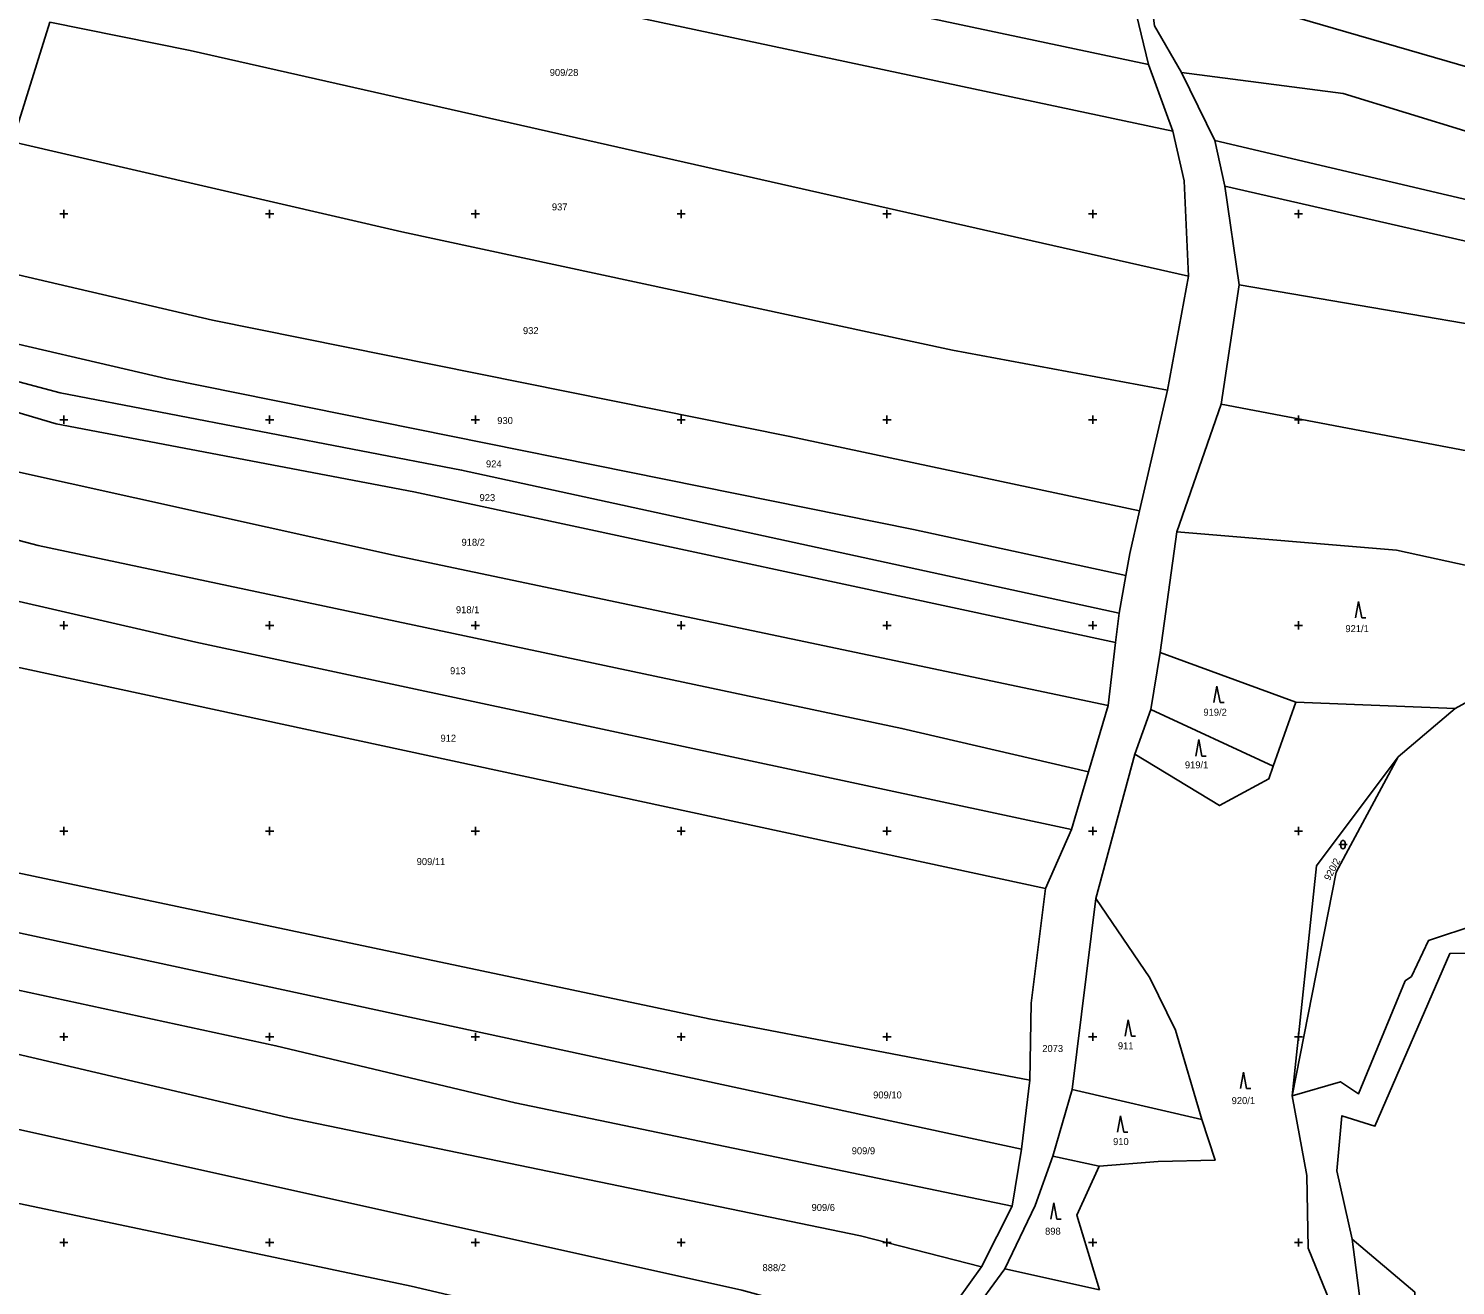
# Model space of a CAD drawing. Extents: x -776734 to -748832, y -1118122 to -976986.
# Drawn here: x -751658.6 to -751311.9, y -1114360.4 to -1114054.9 of the extents above; entities that cross this region are included whole.
import ezdxf

# ---------------------------------------------------------------- set-up
doc = ezdxf.new("R2010")
doc.units = 0
for name, color, linetype in [('KM_Hranice parcel', 7, 'Continuous'), ('KM_Parcelní čísla', 7, 'Continuous'), ('KM_Značky kultur', 7, 'Continuous'), ('Level 61 Křížky', 7, 'Continuous')]:
    doc.layers.add(name, color=color, linetype=linetype)

msp = doc.modelspace()

# ---------------------------------------------------------------- linework, layer by layer
at = {"layer": 'KM_Hranice parcel'}
for p, q in [((-751662.47, -1114082.43), (-751653.4, -1114053.34)), ((-751386.46, -1114063.67), (-751380.5, -1114079.86)), ((-751370.3, -1114082.15), (-751378.46, -1114065.6)), ((-751370.3, -1114082.15), (-751367.93, -1114093.24)), ((-751367.93, -1114093.24), (-751364.46, -1114117.2)), ((-751179.07, -1114136.42), (-751367.93, -1114093.24)), ((-751376.7, -1114115.14), (-751381.84, -1114142.81)), ((-751364.46, -1114117.2), (-751368.76, -1114146.2)), ((-751381.84, -1114142.81), (-751388.6, -1114172.14)), ((-751368.76, -1114146.2), (-751379.6, -1114177.27)), ((-751379.6, -1114177.27), (-751383.6, -1114206.62)), ((-751391.96, -1114187.89), (-751393.54, -1114197.05)), ((-751393.54, -1114197.05), (-751394.47, -1114204.17)), ((-751394.47, -1114204.17), (-751396.25, -1114219.48)), ((-751383.6, -1114206.62), (-751385.85, -1114220.41)), ((-751350.65, -1114218.63), (-751383.6, -1114206.62)), ((-751356.12, -1114234.25), (-751350.65, -1114218.63)), ((-751311.92, -1114220.2), (-751350.65, -1114218.63)), ((-751396.25, -1114219.48), (-751400.99, -1114235.58)), ((-751385.85, -1114220.41), (-751389.73, -1114231.34)), ((-751356.12, -1114234.25), (-751385.85, -1114220.41)), ((-751325.8, -1114231.91), (-751311.92, -1114220.2)), ((-751389.73, -1114231.34), (-751399.22, -1114266.37)), ((-751400.99, -1114235.58), (-751405.12, -1114249.62)), ((-751405.12, -1114249.62), (-751411.44, -1114263.92)), ((-751399.22, -1114266.37), (-751404.97, -1114312.81)), ((-751415.32, -1114310.51), (-751417.3, -1114327.34)), ((-751404.97, -1114312.81), (-751409.67, -1114329.05)), ((-751373.51, -1114320.1), (-751404.97, -1114312.81)), ((-751417.3, -1114327.34), (-751419.61, -1114341.15)), ((-751398.45, -1114331.48), (-751409.67, -1114329.05)), ((-751419.61, -1114341.15), (-751427.05, -1114355.89)), ((-751427.05, -1114355.89), (-751440, -1114373.97)), ((-751421.39, -1114356.4), (-751431.74, -1114370.53)), ((-751398.35, -1114361.51), (-751421.39, -1114356.4))]:
    msp.add_line(p, q, dxfattribs=at)
for points in [[(-751652.64, -1114005.18), (-751615.95, -1114012.83), (-751545.19, -1114029.93), (-751386.46, -1114063.67)], [(-751656.73, -1114020.3), (-751634.52, -1114024.64), (-751557.12, -1114042.28), (-751380.5, -1114079.86)], [(-751378.46, -1114065.6), (-751384.96, -1114054.23), (-751386.62, -1114041.68)], [(-751157.52, -1114093.5), (-751219, -1114078.74), (-751299.04, -1114067.13), (-751386.62, -1114041.68)], [(-751389.98, -1114046.15), (-751390.05, -1114048.94), (-751386.46, -1114063.67)], [(-751653.4, -1114053.34), (-751619.34, -1114060.25), (-751376.7, -1114115.14)], [(-751163.63, -1114112.42), (-751181.4, -1114107.64), (-751238.15, -1114094.51), (-751293.21, -1114084.85), (-751339.17, -1114070.7), (-751378.46, -1114065.6)], [(-751380.5, -1114079.86), (-751377.76, -1114091.97), (-751376.7, -1114115.14)], [(-751381.84, -1114142.81), (-751434.06, -1114133.07), (-751567.9, -1114104.32), (-751662.47, -1114082.43)], [(-751174.64, -1114128.35), (-751251.17, -1114108.41), (-751298.96, -1114098.94), (-751370.3, -1114082.15)], [(-751388.6, -1114172.14), (-751473.59, -1114154.06), (-751613.84, -1114125.84), (-751673.35, -1114111.98)], [(-751194.94, -1114148.87), (-751264.86, -1114134.23), (-751364.46, -1114117.2)], [(-751391.96, -1114187.89), (-751443.57, -1114176.67), (-751624.93, -1114140.1), (-751675.14, -1114128.4)], [(-751393.54, -1114197.05), (-751553.35, -1114162.25), (-751650.87, -1114143.51), (-751675.94, -1114136.81)], [(-751394.47, -1114204.17), (-751564.96, -1114167.55), (-751651.87, -1114151.04), (-751676.6, -1114143.68)], [(-751222.61, -1114171.57), (-751291.23, -1114160.97), (-751368.76, -1114146.2)], [(-751396.25, -1114219.48), (-751569.14, -1114183.13), (-751679.95, -1114158.57)], [(-751400.99, -1114235.58), (-751446.35, -1114225.04), (-751656.24, -1114180.61), (-751704.29, -1114167.95)], [(-751388.6, -1114172.14), (-751390.99, -1114182.53), (-751391.96, -1114187.89)], [(-751261.73, -1114195.8), (-751326.22, -1114181.71), (-751379.6, -1114177.27)], [(-751405.12, -1114249.62), (-751617.91, -1114204.07), (-751673.28, -1114191.34), (-751709.15, -1114180.74)], [(-751411.44, -1114263.92), (-751682.81, -1114205.56), (-751714.33, -1114194.38)], [(-751311.92, -1114220.2), (-751282.78, -1114204.18), (-751261.73, -1114195.8)], [(-751389.73, -1114231.34), (-751369.23, -1114243.78), (-751357.2, -1114237.32), (-751356.12, -1114234.25)], [(-751351.56, -1114314.35), (-751345.66, -1114258.47), (-751325.8, -1114231.91)], [(-751351.56, -1114314.35), (-751340.87, -1114259.97), (-751325.8, -1114231.91)], [(-751174.07, -1114245.8), (-751192.89, -1114256.46), (-751219.98, -1114246.87), (-751224.63, -1114238.56), (-751236.46, -1114238.27), (-751237.44, -1114246.98), (-751256.11, -1114266.62), (-751272.22, -1114268.55), (-751280.34, -1114274.03), (-751297.91, -1114275.48), (-751306.69, -1114272.72), (-751318.42, -1114276.63), (-751322.53, -1114285.34), (-751324.09, -1114286.41), (-751335.44, -1114313.9), (-751339.83, -1114310.92), (-751351.56, -1114314.35)], [(-751415.32, -1114310.51), (-751493.23, -1114295.64), (-751670.48, -1114258.18), (-751719.53, -1114245.56), (-751733.06, -1114243.67)], [(-751417.3, -1114327.34), (-751722.92, -1114261.35), (-751738.85, -1114258.89)], [(-751411.44, -1114263.92), (-751414.99, -1114291.86), (-751415.32, -1114310.51)], [(-751373.51, -1114320.1), (-751379.87, -1114298.38), (-751386.12, -1114285.66), (-751399.22, -1114266.37)], [(-751419.61, -1114341.15), (-751540.34, -1114316.08), (-751598.48, -1114302.18), (-751688.5, -1114282.75), (-751729.05, -1114272.75), (-751743.3, -1114270.61)], [(-751336.94, -1114349.21), (-751340.72, -1114332.55), (-751339.46, -1114319.19), (-751331.44, -1114321.73), (-751313.25, -1114279.76), (-751303.5, -1114279.58), (-751294.59, -1114284.61)], [(-751427.05, -1114355.89), (-751456.45, -1114348.34), (-751595.61, -1114319.59), (-751662.96, -1114303.8), (-751740.97, -1114286.6)], [(-751440, -1114373.97), (-751485.27, -1114361.58), (-751742.99, -1114304.3)], [(-751318.58, -1114420.36), (-751328.02, -1114392.91), (-751337.69, -1114375.82), (-751347.66, -1114351.38), (-751347.95, -1114333.72), (-751351.56, -1114314.35)], [(-751453.2, -1114391.28), (-751503.01, -1114375.24), (-751565.59, -1114360.64), (-751686.33, -1114335.17), (-751745.07, -1114320.79)], [(-751398.45, -1114331.48), (-751384.08, -1114330.3), (-751370.29, -1114330.01), (-751373.51, -1114320.1)], [(-751409.67, -1114329.05), (-751413.96, -1114341.04), (-751421.39, -1114356.4)], [(-751398.35, -1114361.51), (-751403.83, -1114343.32), (-751398.45, -1114331.48)], [(-751336.94, -1114349.21), (-751333.7, -1114374.26), (-751322.43, -1114387.43)], [(-751317.54, -1114384.7), (-751321.7, -1114379.74), (-751321.74, -1114362.05), (-751336.94, -1114349.21)]]:
    msp.add_lwpolyline(points, dxfattribs=at)
at = {"layer": 'KM_Značky kultur'}
for p, q in [((-751335.4, -1114194.18), (-751336.15, -1114198.18)), ((-751334.65, -1114198.18), (-751335.4, -1114194.18)), ((-751334.65, -1114198.18), (-751333.654, -1114198.18)), ((-751369.81, -1114214.75), (-751370.56, -1114218.75)), ((-751369.06, -1114218.75), (-751369.81, -1114214.75)), ((-751369.06, -1114218.75), (-751368.064, -1114218.75)), ((-751374.22, -1114227.76), (-751374.97, -1114231.76)), ((-751373.47, -1114231.76), (-751374.22, -1114227.76)), ((-751373.47, -1114231.76), (-751372.474, -1114231.76)), ((-751340.191, -1114253.281), (-751338.189, -1114253.281)), ((-751339.691, -1114252.781), (-751339.691, -1114253.782)), ((-751338.689, -1114253.782), (-751338.689, -1114252.781)), ((-751391.36, -1114295.85), (-751392.11, -1114299.85)), ((-751390.61, -1114299.85), (-751391.36, -1114295.85)), ((-751390.61, -1114299.85), (-751389.614, -1114299.85)), ((-751363.35, -1114308.57), (-751364.1, -1114312.57)), ((-751362.6, -1114312.57), (-751363.35, -1114308.57)), ((-751362.6, -1114312.57), (-751361.604, -1114312.57)), ((-751393.22, -1114319.19), (-751393.97, -1114323.19)), ((-751392.47, -1114323.19), (-751393.22, -1114319.19)), ((-751392.47, -1114323.19), (-751391.474, -1114323.19)), ((-751409.45, -1114340.32), (-751410.2, -1114344.32)), ((-751408.7, -1114344.32), (-751409.45, -1114340.32)), ((-751408.7, -1114344.32), (-751407.704, -1114344.32))]:
    msp.add_line(p, q, dxfattribs=at)
for centre, start, end in [((-751339.19, -1114252.7809), 0, 180), ((-751339.19, -1114253.7809), 180, 359.987886)]:
    msp.add_arc(centre, 0.5, start, end, dxfattribs=at)
at = {"layer": 'Level 61 Křížky'}
for p, q in [((-751651, -1114100), (-751649, -1114100)), ((-751650, -1114100), (-751650, -1114099)), ((-751650, -1114101), (-751650, -1114100)), ((-751601, -1114100), (-751599, -1114100)), ((-751600, -1114100), (-751600, -1114099)), ((-751600, -1114101), (-751600, -1114100)), ((-751551, -1114100), (-751549, -1114100)), ((-751550, -1114100), (-751550, -1114099)), ((-751550, -1114101), (-751550, -1114100)), ((-751501, -1114100), (-751499, -1114100)), ((-751500, -1114100), (-751500, -1114099)), ((-751500, -1114101), (-751500, -1114100)), ((-751451, -1114100), (-751449, -1114100)), ((-751450, -1114100), (-751450, -1114099)), ((-751450, -1114101), (-751450, -1114100)), ((-751401, -1114100), (-751399, -1114100)), ((-751400, -1114100), (-751400, -1114099)), ((-751400, -1114101), (-751400, -1114100)), ((-751351, -1114100), (-751349, -1114100)), ((-751350, -1114100), (-751350, -1114099)), ((-751350, -1114101), (-751350, -1114100)), ((-751650, -1114150), (-751650, -1114149)), ((-751600, -1114150), (-751600, -1114149)), ((-751550, -1114150), (-751550, -1114149)), ((-751500, -1114150), (-751500, -1114149)), ((-751450, -1114150), (-751450, -1114149)), ((-751400, -1114150), (-751400, -1114149)), ((-751350, -1114150), (-751350, -1114149)), ((-751651, -1114150), (-751649, -1114150)), ((-751650, -1114151), (-751650, -1114150)), ((-751601, -1114150), (-751599, -1114150)), ((-751600, -1114151), (-751600, -1114150)), ((-751551, -1114150), (-751549, -1114150)), ((-751550, -1114151), (-751550, -1114150)), ((-751501, -1114150), (-751499, -1114150)), ((-751500, -1114151), (-751500, -1114150)), ((-751451, -1114150), (-751449, -1114150)), ((-751450, -1114151), (-751450, -1114150)), ((-751401, -1114150), (-751399, -1114150)), ((-751400, -1114151), (-751400, -1114150)), ((-751351, -1114150), (-751349, -1114150)), ((-751350, -1114151), (-751350, -1114150)), ((-751651, -1114200), (-751649, -1114200)), ((-751650, -1114200), (-751650, -1114199)), ((-751650, -1114201), (-751650, -1114200)), ((-751601, -1114200), (-751599, -1114200)), ((-751600, -1114200), (-751600, -1114199)), ((-751600, -1114201), (-751600, -1114200)), ((-751551, -1114200), (-751549, -1114200)), ((-751550, -1114200), (-751550, -1114199)), ((-751550, -1114201), (-751550, -1114200)), ((-751501, -1114200), (-751499, -1114200)), ((-751500, -1114200), (-751500, -1114199)), ((-751500, -1114201), (-751500, -1114200)), ((-751451, -1114200), (-751449, -1114200)), ((-751450, -1114200), (-751450, -1114199)), ((-751450, -1114201), (-751450, -1114200)), ((-751401, -1114200), (-751399, -1114200)), ((-751400, -1114200), (-751400, -1114199)), ((-751400, -1114201), (-751400, -1114200)), ((-751351, -1114200), (-751349, -1114200)), ((-751350, -1114200), (-751350, -1114199)), ((-751350, -1114201), (-751350, -1114200)), ((-751651, -1114250), (-751649, -1114250)), ((-751650, -1114250), (-751650, -1114249)), ((-751650, -1114251), (-751650, -1114250)), ((-751601, -1114250), (-751599, -1114250)), ((-751600, -1114250), (-751600, -1114249)), ((-751600, -1114251), (-751600, -1114250)), ((-751551, -1114250), (-751549, -1114250)), ((-751550, -1114250), (-751550, -1114249)), ((-751550, -1114251), (-751550, -1114250)), ((-751501, -1114250), (-751499, -1114250)), ((-751500, -1114250), (-751500, -1114249)), ((-751500, -1114251), (-751500, -1114250)), ((-751451, -1114250), (-751449, -1114250)), ((-751450, -1114250), (-751450, -1114249)), ((-751450, -1114251), (-751450, -1114250)), ((-751401, -1114250), (-751399, -1114250)), ((-751400, -1114250), (-751400, -1114249)), ((-751400, -1114251), (-751400, -1114250)), ((-751351, -1114250), (-751349, -1114250)), ((-751350, -1114250), (-751350, -1114249)), ((-751350, -1114251), (-751350, -1114250)), ((-751651, -1114300), (-751649, -1114300)), ((-751650, -1114300), (-751650, -1114299)), ((-751650, -1114301), (-751650, -1114300)), ((-751601, -1114300), (-751599, -1114300)), ((-751600, -1114300), (-751600, -1114299)), ((-751600, -1114301), (-751600, -1114300)), ((-751551, -1114300), (-751549, -1114300)), ((-751550, -1114300), (-751550, -1114299)), ((-751550, -1114301), (-751550, -1114300)), ((-751501, -1114300), (-751499, -1114300)), ((-751500, -1114300), (-751500, -1114299)), ((-751500, -1114301), (-751500, -1114300)), ((-751451, -1114300), (-751449, -1114300)), ((-751450, -1114300), (-751450, -1114299)), ((-751450, -1114301), (-751450, -1114300)), ((-751401, -1114300), (-751399, -1114300)), ((-751400, -1114300), (-751400, -1114299)), ((-751400, -1114301), (-751400, -1114300)), ((-751351, -1114300), (-751349, -1114300)), ((-751350, -1114300), (-751350, -1114299)), ((-751350, -1114301), (-751350, -1114300)), ((-751651, -1114350), (-751649, -1114350)), ((-751650, -1114350), (-751650, -1114349)), ((-751650, -1114351), (-751650, -1114350)), ((-751601, -1114350), (-751599, -1114350)), ((-751600, -1114350), (-751600, -1114349)), ((-751600, -1114351), (-751600, -1114350)), ((-751551, -1114350), (-751549, -1114350)), ((-751550, -1114350), (-751550, -1114349)), ((-751550, -1114351), (-751550, -1114350)), ((-751501, -1114350), (-751499, -1114350)), ((-751500, -1114350), (-751500, -1114349)), ((-751500, -1114351), (-751500, -1114350)), ((-751451, -1114350), (-751449, -1114350)), ((-751450, -1114350), (-751450, -1114349)), ((-751450, -1114351), (-751450, -1114350)), ((-751401, -1114350), (-751399, -1114350)), ((-751400, -1114350), (-751400, -1114349)), ((-751400, -1114351), (-751400, -1114350)), ((-751351, -1114350), (-751349, -1114350)), ((-751350, -1114350), (-751350, -1114349)), ((-751350, -1114351), (-751350, -1114350))]:
    msp.add_line(p, q, dxfattribs=at)

# ---------------------------------------------------------------- texts
at = {"layer": 'KM_Parcelní čísla'}
for s, p in [('909/28', (-751531.937, -1114066.45)), ('937', (-751531.415, -1114099.13)), ('932', (-751538.445, -1114129.2)), ('930', (-751544.685, -1114151.06)), ('924', (-751547.425, -1114161.6)), ('923', (-751548.985, -1114169.8)), ('918/2', (-751553.368, -1114180.65)), ('918/1', (-751554.728, -1114197.05)), ('921/1', (-751338.608, -1114201.64)), ('913', (-751556.145, -1114211.87)), ('919/2', (-751373.108, -1114221.95)), ('912', (-751558.485, -1114228.27)), ('919/1', (-751377.608, -1114234.76)), ('909/11', (-751564.267, -1114258.26)), ('2073', (-751412.2527, -1114303.6908)), ('911', (-751393.885, -1114303.03)), ('909/10', (-751453.3509, -1114314.985)), ('920/1', (-751366.248, -1114316.36)), ('910', (-751395.055, -1114326.32)), ('909/9', (-751458.5619, -1114328.555)), ('909/6', (-751468.3219, -1114342.325)), ('898', (-751411.575, -1114348.11)), ('888/2', (-751480.2319, -1114356.965))]:
    msp.add_text(s, height=1.7, dxfattribs=at).set_placement(p)
msp.add_text('920/2', height=1.7, rotation=62, dxfattribs=at).set_placement((-751342.428, -1114262.191))

doc.saveas('drawing.dxf')
